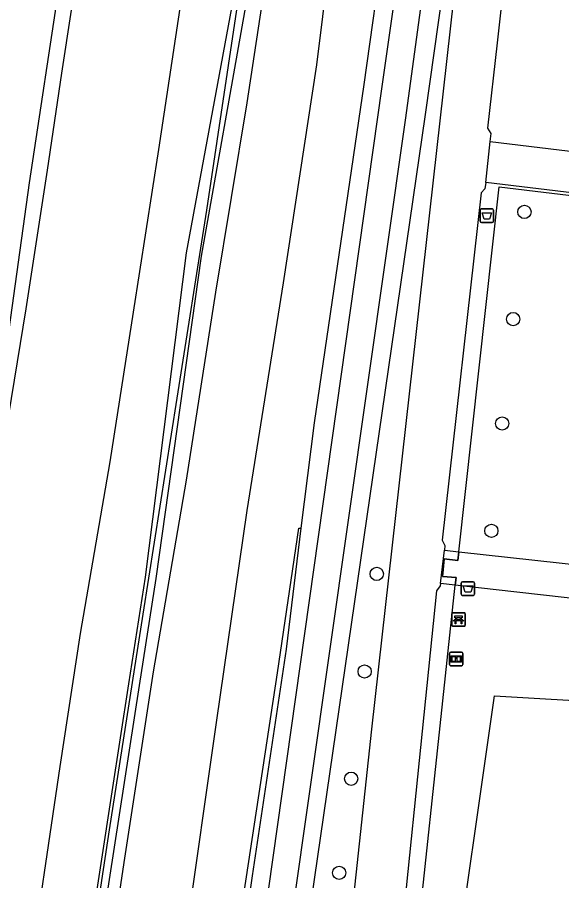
# Model space of a CAD drawing. Extents: x 157466 to 158888, y 383063 to 384677.
# Drawn here: x 157826.5 to 157866.8, y 383909.8 to 383973.6 of the extents above; entities that cross this region are included whole.
import ezdxf

# ---------------------------------------------------------------- set-up
doc = ezdxf.new("R2010")
doc.units = 0
for name, color, linetype in [('IMGEO_Afvalbak', 7, 'Continuous'), ('IMGEO_Bank', 7, 'Continuous'), ('IMGEO_Berm_groen', 7, 'Continuous'), ('IMGEO_Boom', 7, 'Continuous'), ('IMGEO_Geluidsscherm', 7, 'Continuous'), ('IMGEO_Grasland_overig', 7, 'Continuous'), ('IMGEO_Groenvoorziening', 7, 'Continuous'), ('IMGEO_Haag', 7, 'Continuous'), ('IMGEO_Hek', 7, 'Continuous'), ('IMGEO_Informatiebord', 7, 'Continuous'), ('IMGEO_Muur', 7, 'Continuous'), ('IMGEO_Rijbaan_autoweg', 7, 'Continuous'), ('IMGEO_Rijbaan_lokaal_gesloten', 7, 'Continuous'), ('IMGEO_Voetpad_halfverhard', 7, 'Continuous'), ('IMGEO_Waterloop', 7, 'Continuous')]:
    doc.layers.add(name, color=color, linetype=linetype)

msp = doc.modelspace()

# ---------------------------------------------------------------- linework, layer by layer
at = {"layer": 'IMGEO_Afvalbak'}
for p, q in [((157860.785, 383958.502), (157860.785, 383959.302)), ((157860.785, 383959.302), (157860.785, 383958.502)), ((157860.885, 383959.402), (157861.675, 383959.402)), ((157861.675, 383959.402), (157860.885, 383959.402)), ((157861.775, 383959.302), (157861.775, 383958.502)), ((157861.775, 383958.502), (157861.775, 383959.302)), ((157861.675, 383958.402), (157860.885, 383958.402)), ((157860.885, 383958.402), (157861.675, 383958.402)), ((157859.389, 383930.947), (157859.389, 383931.747)), ((157859.389, 383931.747), (157859.389, 383930.947)), ((157859.489, 383931.847), (157860.279, 383931.847)), ((157860.279, 383931.847), (157859.489, 383931.847)), ((157860.379, 383931.747), (157860.379, 383930.947)), ((157860.379, 383930.947), (157860.379, 383931.747)), ((157860.279, 383930.847), (157859.489, 383930.847)), ((157859.489, 383930.847), (157860.279, 383930.847))]:
    msp.add_line(p, q, dxfattribs=at)
for points in [[(157860.928, 383959.116), (157861.632, 383959.116), (157861.483, 383958.646), (157861.077, 383958.646), (157860.928, 383959.116)], [(157859.532, 383931.561), (157860.236, 383931.561), (157860.087, 383931.091), (157859.681, 383931.091), (157859.532, 383931.561)]]:
    msp.add_lwpolyline(points, dxfattribs=at)
for centre, start, end in [((157860.885, 383959.302), 90, 180), ((157860.885, 383959.302), 90, 180), ((157861.675, 383959.302), 0, 90), ((157861.675, 383959.302), 360, 90), ((157860.885, 383958.502), 180, 270), ((157860.885, 383958.502), 180, 270), ((157861.675, 383958.502), 270, 0), ((157861.675, 383958.502), 270, 0), ((157859.489, 383931.747), 90, 180), ((157859.489, 383931.747), 90, 180), ((157860.279, 383931.747), 0, 90), ((157860.279, 383931.747), 360, 90), ((157859.489, 383930.947), 180, 270), ((157859.489, 383930.947), 180, 270), ((157860.279, 383930.947), 270, 0), ((157860.279, 383930.947), 270, 0)]:
    msp.add_arc(centre, 0.1, start, end, dxfattribs=at)
at = {"layer": 'IMGEO_Bank'}
for p, q in [((157858.764, 383929.569), (157859.605, 383929.569)), ((157859.605, 383929.569), (157858.764, 383929.569)), ((157858.689, 383928.644), (157858.689, 383929.485)), ((157858.689, 383929.485), (157858.689, 383928.644)), ((157859.386, 383928.967), (157858.993, 383928.967)), ((157858.998, 383929.075), (157858.998, 383929.181)), ((157859.042, 383929.181), (157859.042, 383929.075)), ((157859.33, 383929.187), (157859.048, 383929.187)), ((157859.048, 383929.069), (157859.33, 383929.069)), ((157859.336, 383929.075), (157859.336, 383929.181)), ((157859.38, 383929.181), (157859.38, 383929.075)), ((157859.689, 383929.494), (157859.689, 383928.653)), ((157859.689, 383928.653), (157859.689, 383929.494)), ((157859.614, 383928.569), (157858.773, 383928.569)), ((157858.773, 383928.569), (157859.614, 383928.569))]:
    msp.add_line(p, q, dxfattribs=at)
for points in [[(157858.936, 383928.967), (157858.794, 383928.967), (157858.906, 383929.069), (157858.992, 383929.069)], [(157858.992, 383929.187), (157858.906, 383929.187), (157858.906, 383929.348), (157859.469, 383929.348), (157859.469, 383929.187), (157859.386, 383929.187)], [(157858.986, 383928.96), (157858.986, 383928.753), (157858.943, 383928.753), (157858.943, 383928.96)], [(157859.386, 383929.069), (157859.469, 383929.069), (157859.581, 383928.967), (157859.442, 383928.967)], [(157859.436, 383928.96), (157859.436, 383928.753), (157859.392, 383928.753), (157859.392, 383928.96)]]:
    msp.add_lwpolyline(points, dxfattribs=at)
for centre, radius, start, end in [((157858.767, 383929.491), 0.0779, 92.4484, 184.28452), ((157858.767, 383929.491), 0.0779, 92.4484, 184.28452), ((157859.611, 383929.491), 0.0779, 2.4484, 94.28452), ((157859.611, 383929.491), 0.0779, 2.4484, 94.28452), ((157858.936, 383928.96), 0.00671, 2.89567, 87.10433), ((157858.993, 383928.96), 0.00671, 92.89567, 177.10433), ((157858.991, 383929.18), 0.00671, 2.89567, 87.10433), ((157858.991, 383929.076), 0.00671, 272.89567, 357.10433), ((157859.048, 383929.18), 0.00671, 92.89567, 177.10433), ((157859.048, 383929.076), 0.00671, 182.89567, 267.10433), ((157859.33, 383929.18), 0.00671, 2.89567, 87.10433), ((157859.33, 383929.076), 0.00671, 272.89567, 357.10433), ((157859.387, 383929.18), 0.00671, 92.89567, 177.10433), ((157859.387, 383929.076), 0.00671, 182.89567, 267.10433), ((157859.385, 383928.96), 0.00671, 2.89567, 87.10433), ((157859.442, 383928.96), 0.00671, 92.89567, 177.10433), ((157858.767, 383928.647), 0.0779, 182.4484, 274.28452), ((157858.767, 383928.647), 0.0779, 182.4484, 274.28452), ((157859.611, 383928.647), 0.0779, 272.4484, 4.28452), ((157859.611, 383928.647), 0.0779, 272.4484, 4.28452)]:
    msp.add_arc(centre, radius, start, end, dxfattribs=at)
at = {"layer": 'IMGEO_Berm_groen'}
for points in [[(157858.174, 384208.704), (157858.18, 384208.663), (157860.853, 384182.069), (157862.191, 384164.887), (157863.928, 384135.96), (157864.603, 384112.808), (157864.58, 384094.392), (157864.898, 384064.512), (157864.892, 384053.846), (157864.642, 384037.784), (157863.374, 384020.137), (157861.472, 384002.868), (157859.31, 383984.707), (157856.724, 383966.382), (157846.246, 383894.231), (157844.014, 383877.86)], [(157829.72, 383976.482), (157827.427, 383961.345), (157824.628, 383941.257), (157821.836, 383924.425), (157819.039, 383908.102), (157816.196, 383891.47), (157813.726, 383876.305)]]:
    msp.add_lwpolyline(points, dxfattribs=at)
at = {"layer": 'IMGEO_Boom'}
for centre in [(157864.061, 383959.183), (157863.233, 383951.264), (157862.419, 383943.548), (157861.617, 383935.615), (157853.139, 383932.431), (157852.244, 383925.218), (157851.249, 383917.297), (157850.361, 383910.349)]:
    msp.add_circle(centre, 0.489, dxfattribs=at)
at = {"layer": 'IMGEO_Geluidsscherm'}
msp.add_lwpolyline([(157848.522, 384016.963), (157847.093, 384004.998), (157845.258, 383991.156), (157842.919, 383975.138), (157840.535, 383959.316), (157838.343, 383945.421), (157835.84, 383929.467), (157833.354, 383913.531), (157830.652, 383895.757), (157828.833, 383883.781)], dxfattribs=at)
at = {"layer": 'IMGEO_Grasland_overig'}
for points in [[(157847.56, 383935.809), (157848.526, 383943.606), (157852.202, 383968.6), (157855.228, 383990.013), (157857.3, 384007.093), (157858.808, 384018.937), (157859.639, 384028.668), (157859.855, 384032.289), (157860.32, 384041.98), (157860.426, 384056.159), (157860.455, 384069.457), (157860.237, 384083.965), (157860.273, 384096.387), (157860.126, 384108.778), (157859.92, 384121.921), (157859.274, 384135.264), (157858.441, 384149.842), (157857.485, 384162.109)], [(157830.387, 383882.933), (157832.366, 383897.14), (157834.446, 383911.101), (157836.628, 383925.193), (157839.076, 383939.351), (157841.231, 383953.245), (157843.543, 383967.253), (157845.771, 383981.867), (157847.677, 383996.465), (157849.321, 384009.455), (157850.688, 384019.317), (157852.031, 384034.051), (157852.218, 384039.198)], [(157836.506, 383887.925), (157839.045, 383905.727), (157841.29, 383921.454), (157843.556, 383937.127), (157846.233, 383953.95), (157848.71, 383970.065), (157850.496, 383984.567), (157852.985, 384003.013), (157854.829, 384020.351), (157855.665, 384030.655), (157856.084, 384038.905)], [(157838.959, 383874.307), (157841.233, 383891.29), (157843.954, 383910.123), (157846.454, 383926.884), (157847.56, 383935.809)], [(157839.472, 383881.056), (157842.095, 383900.817), (157845.805, 383925.113), (157847.38, 383935.816), (157847.56, 383935.809)]]:
    msp.add_lwpolyline(points, dxfattribs=at)
at = {"layer": 'IMGEO_Groenvoorziening'}
msp.add_lwpolyline([(157867.949, 383897.016), (157864.974, 383902.233), (157859.175, 383889.225), (157857.114, 383889.449), (157858.573, 383900.512), (157861.843, 383923.435), (157870.681, 383922.901), (157871.632, 383911.362), (157876.5, 383908.737), (157886.331, 383907.547), (157885.882, 383902.772), (157875.956, 383903.713), (157867.949, 383897.016)], dxfattribs=at)
at = {"layer": 'IMGEO_Haag'}
msp.add_lwpolyline([(157858.7, 383867.643), (157858.912, 383866.988), (157859.39, 383866.36), (157861.659, 383868.4), (157863.078, 383874.362), (157861.101, 383880.094), (157857.967, 383885.21), (157855.597, 383890.74), (157855.228, 383896.719), (157858.951, 383931.602)], dxfattribs=at)
at = {"layer": 'IMGEO_Hek'}
for points in [[(157859.21, 383934.065), (157862.188, 383961.043), (157905.438, 383955.843), (157902.376, 383928.566)], [(157858.951, 383931.602), (157859.012, 383932.17), (157857.994, 383932.237), (157858.115, 383933.555), (157859.139, 383933.421), (157859.21, 383934.065)], [(157855.341, 383865.656), (157858.912, 383866.988), (157859.39, 383866.36), (157861.659, 383868.4), (157863.078, 383874.362), (157861.101, 383880.094), (157857.967, 383885.21), (157855.597, 383890.74), (157855.228, 383896.719), (157858.951, 383931.602)]]:
    msp.add_lwpolyline(points, dxfattribs=at)
at = {"layer": 'IMGEO_Informatiebord'}
for p, q in [((157858.517, 383925.751), (157858.517, 383926.551)), ((157858.517, 383926.551), (157858.517, 383925.751)), ((157858.617, 383926.651), (157859.407, 383926.651)), ((157859.407, 383926.651), (157858.617, 383926.651)), ((157859.507, 383926.551), (157859.507, 383925.751)), ((157859.507, 383925.751), (157859.507, 383926.551)), ((157859.407, 383925.651), (157858.617, 383925.651)), ((157858.617, 383925.651), (157859.407, 383925.651))]:
    msp.add_line(p, q, dxfattribs=at)
for points in [[(157858.618, 383926.383), (157859.406, 383926.383), (157859.406, 383925.919), (157858.618, 383925.919), (157858.618, 383926.383)], [(157858.683, 383926.318), (157858.683, 383925.984), (157858.958, 383925.984), (157858.959, 383926.197), (157859.063, 383926.198), (157859.064, 383925.984), (157859.341, 383925.984), (157859.341, 383926.318), (157859.065, 383926.318), (157859.065, 383926.238), (157858.959, 383926.238), (157858.959, 383926.318), (157858.683, 383926.318)]]:
    msp.add_lwpolyline(points, dxfattribs=at)
for centre, start, end in [((157858.617, 383926.551), 90, 180), ((157858.617, 383926.551), 90, 180), ((157859.407, 383926.551), 0, 90), ((157859.407, 383926.551), 360, 90), ((157858.617, 383925.751), 180, 270), ((157858.617, 383925.751), 180, 270), ((157859.407, 383925.751), 270, 0), ((157859.407, 383925.751), 270, 0)]:
    msp.add_arc(centre, 0.1, start, end, dxfattribs=at)
at = {"layer": 'IMGEO_Muur'}
for points in [[(157827.59, 383876.551), (157831.132, 383900.436), (157833.566, 383916.332), (157834.801, 383924.3), (157836.039, 383932.186), (157839.074, 383956.172), (157843.449, 383979.892), (157845.899, 383997.672), (157847.741, 384011.747), (157848.617, 384019.738), (157850.066, 384035.405), (157850.011, 384041.909), (157850.897, 384041.914), (157850.909, 384039.1)], [(157850.909, 384039.1), (157850.926, 384035.337), (157849.466, 384019.68), (157847.551, 384003.705), (157845.379, 383987.749), (157843.421, 383974.395), (157840.144, 383955.914), (157836.805, 383932.098), (157835.559, 383924.184), (157831.874, 383900.292), (157828.374, 383876.463)]]:
    msp.add_lwpolyline(points, dxfattribs=at)
at = {"layer": 'IMGEO_Rijbaan_autoweg'}
for points in [[(157831.206, 383978.457), (157829.826, 383969.434), (157828.759, 383962.264), (157827.179, 383952.012), (157825.672, 383942.83), (157824.35, 383934.634), (157822.81, 383924.85), (157821.334, 383915.41), (157819.954, 383906.395), (157818.53, 383896.796), (157817.216, 383888.26), (157815.806, 383878.752)], [(157823.609, 383876.932), (157825.638, 383890.478), (157827.27, 383901.701), (157829.719, 383918.208), (157831.221, 383928.035), (157833.427, 383940.712), (157835.138, 383951.786), (157837.017, 383963.801), (157839.269, 383978.667)]]:
    msp.add_lwpolyline(points, dxfattribs=at)
at = {"layer": 'IMGEO_Rijbaan_lokaal_gesloten'}
for points in [[(157866.021, 384046.124), (157863.308, 384016.03), (157860.85, 383992.923), (157852.751, 383920.967), (157847.708, 383874.013)], [(157861.537, 383964.376), (157861.604, 383964.972), (157861.347, 383965.378), (157862.06, 383971.683), (157862.943, 383979.483)], [(157861.197, 383961.35), (157861.537, 383964.376)], [(157861.197, 383961.35), (157861.146, 383960.898), (157860.873, 383960.605), (157857.979, 383934.92), (157858.18, 383934.533), (157858.139, 383934.182)], [(157857.853, 383931.725), (157858.139, 383934.182)], [(157857.853, 383931.725), (157857.832, 383931.547), (157857.571, 383931.179), (157854.022, 383896.69)]]:
    msp.add_lwpolyline(points, dxfattribs=at)
at = {"layer": 'IMGEO_Voetpad_halfverhard'}
for points in [[(157861.537, 383964.376), (157906.043, 383959.029)], [(157905.68, 383956.009), (157861.197, 383961.35)], [(157859.21, 383934.065), (157859.139, 383933.421), (157858.115, 383933.555), (157857.994, 383932.237), (157859.012, 383932.17), (157858.951, 383931.602)], [(157858.139, 383934.182), (157859.21, 383934.065)], [(157859.21, 383934.065), (157902.382, 383929.343), (157902.462, 383929.334)], [(157858.951, 383931.602), (157857.853, 383931.725)], [(157896.104, 383927.419), (157861.97, 383931.262), (157858.951, 383931.602)]]:
    msp.add_lwpolyline(points, dxfattribs=at)
at = {"layer": 'IMGEO_Waterloop'}
for points in [[(157862.279, 384142.514), (157863.128, 384099.797), (157863.51, 384076.442), (157863.638, 384037.589), (157859.391, 383996.315), (157855.23, 383965.954), (157846.822, 383907.015), (157840.835, 383861.495), (157834.338, 383804.298), (157832.088, 383784), (157830.559, 383771.771), (157827.714, 383752.068), (157822.279, 383690.115)], [(157822.279, 383690.115), (157822.13, 383688.608), (157821.493, 383688.034), (157820.856, 383688.077), (157820.411, 383688.544), (157820.092, 383689.436), (157822.523, 383716.23), (157824.285, 383732.939), (157825.963, 383747.291), (157827.597, 383760.561), (157829.084, 383771.219), (157835.283, 383829.818), (157844.455, 383904.34), (157853.542, 383968.459), (157857.831, 383998.438), (157861.27, 384036.484), (157861.355, 384049.903), (157861.419, 384064.765), (157861.27, 384083.533), (157861.355, 384107.397), (157859.997, 384141.92)]]:
    msp.add_lwpolyline(points, dxfattribs=at)

doc.saveas('drawing.dxf')
